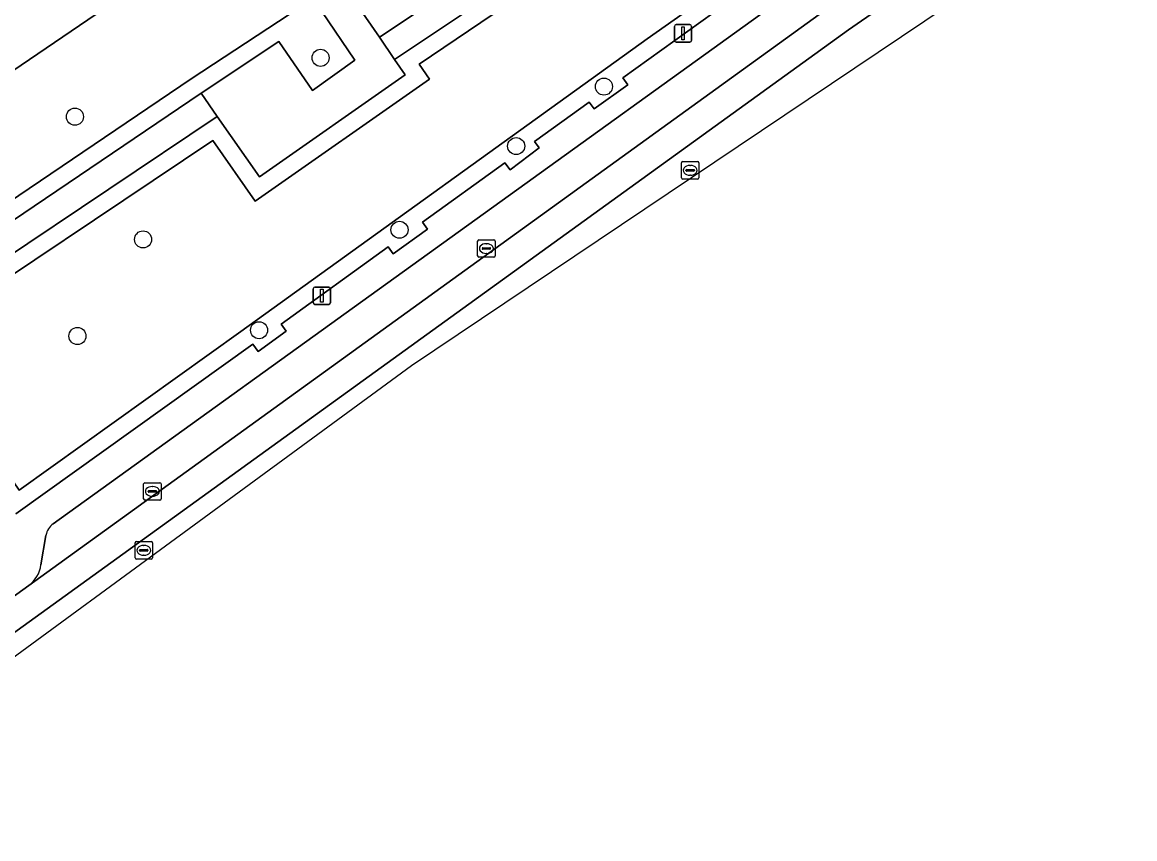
# Model space of a CAD drawing. Extents: x 158793 to 159888, y 384317 to 385256.
# Drawn here: x 159007.3 to 159071.1, y 384324.4 to 384371.2 of the extents above; entities that cross this region are included whole.
import ezdxf

# ---------------------------------------------------------------- set-up
doc = ezdxf.new("R2010")
doc.units = 0
for name, color, linetype in [('IMGEO_Boom', 7, 'Continuous'), ('IMGEO_Groenvoorziening', 7, 'Continuous'), ('IMGEO_Kolk', 7, 'Continuous'), ('IMGEO_Lichtmast', 7, 'Continuous'), ('IMGEO_Parkeervlak_open', 7, 'Continuous'), ('IMGEO_Rijbaan_lokaal_gesloten', 7, 'Continuous'), ('IMGEO_Rijbaan_lokaal_open', 7, 'Continuous'), ('IMGEO_Rioolput', 7, 'Continuous'), ('IMGEO_Voetpad_gesloten', 7, 'Continuous'), ('IMGEO_Voetpad_open', 7, 'Continuous')]:
    doc.layers.add(name, color=color, linetype=linetype)

msp = doc.modelspace()

# ---------------------------------------------------------------- linework, layer by layer
at = {"layer": 'IMGEO_Boom'}
for centre in [(159024.397, 384369.167), (159040.642, 384367.516), (159010.313, 384365.792), (159035.609, 384364.106), (159028.919, 384359.307), (159014.218, 384358.756), (159010.456, 384353.215), (159020.867, 384353.547)]:
    msp.add_circle(centre, 0.489, dxfattribs=at)
at = {"layer": 'IMGEO_Groenvoorziening'}
for points in [[(159054.593, 384400.969), (159058.175, 384395.638), (159053.644, 384392.587), (159055.403, 384390.171), (159040.606, 384380.112), (159028.031, 384371.736), (159026.37, 384374.159), (159016.985, 384367.967), (158989.738, 384349.543), (158983.714, 384358.095), (158980.069, 384355.74), (158968.459, 384373.087), (158969.589, 384373.816), (158968.788, 384375.118), (158973.959, 384378.628), (158976.747, 384374.656), (158979.202, 384376.413), (158983.941, 384369.552), (158987.932, 384372.193), (158995.74, 384360.943)], [(159055.403, 384390.171), (159053.644, 384392.587), (159058.175, 384395.638), (159054.593, 384400.969), (158995.74, 384360.943), (158987.932, 384372.193), (158983.941, 384369.552), (158979.202, 384376.413), (158976.747, 384374.656), (158973.959, 384378.628), (158968.788, 384375.118), (158969.589, 384373.816), (158968.459, 384373.087), (158980.069, 384355.74), (158983.714, 384358.095), (158989.738, 384349.543), (159016.985, 384367.967), (159026.37, 384374.159), (159028.031, 384371.736), (159040.606, 384380.112)], [(159043.125, 384370.263), (159064.399, 384385.261), (159062.601, 384388.001), (159060.285, 384386.458), (159058.979, 384388.369), (159030.042, 384368.813), (159030.644, 384367.953), (159020.645, 384360.949), (159018.213, 384364.435), (159001.216, 384353.033), (159007.119, 384344.379), (159019.823, 384353.473)], [(159043.125, 384370.263), (159019.823, 384353.473), (159007.119, 384344.379), (159001.216, 384353.033), (159018.213, 384364.435), (159020.645, 384360.949), (159030.644, 384367.953), (159030.042, 384368.813), (159058.979, 384388.369), (159060.285, 384386.458), (159062.601, 384388.001), (159064.399, 384385.261)]]:
    msp.add_lwpolyline(points, close=True, dxfattribs=at)
for points in [[(158990.158, 384348.62), (159017.545, 384367.139), (159021.998, 384370.112), (159023.94, 384367.287), (159026.358, 384369.032), (159024.468, 384371.822), (159026.035, 384372.879), (159027.765, 384370.356), (159040.454, 384378.819)], [(159041.135, 384377.422), (159028.636, 384369.078), (159029.252, 384368.199), (159020.892, 384362.343), (159018.471, 384365.812), (158999.82, 384353.301)], [(159006.925, 384343.011), (159020.519, 384352.741), (159020.815, 384352.33), (159022.428, 384353.488), (159022.13, 384353.902), (159028.272, 384358.328), (159028.565, 384357.922), (159030.529, 384359.337), (159030.236, 384359.743), (159034.968, 384363.153), (159035.26, 384362.747), (159036.932, 384364.001), (159036.663, 384364.374), (159039.79, 384366.628), (159040.072, 384366.237), (159042.006, 384367.619), (159041.719, 384368.017), (159052.15, 384375.534)]]:
    msp.add_lwpolyline(points, dxfattribs=at)
at = {"layer": 'IMGEO_Kolk'}
for p, q in [((159033.4, 384357.804), (159033.4, 384358.656)), ((159033.475, 384358.73), (159034.327, 384358.73)), ((159033.659, 384358.224), (159033.659, 384358.236)), ((159034.097, 384358.187), (159033.699, 384358.187)), ((159033.702, 384358.273), (159034.1, 384358.273)), ((159033.888, 384358.51), (159033.913, 384358.51)), ((159034.143, 384358.236), (159034.143, 384358.224)), ((159034.401, 384358.656), (159034.401, 384357.804)), ((159034.327, 384357.73), (159033.475, 384357.73)), ((159033.911, 384357.95), (159033.886, 384357.95)), ((159014.251, 384343.879), (159014.251, 384344.731)), ((159014.326, 384344.805), (159015.178, 384344.805)), ((159015.252, 384344.731), (159015.252, 384343.879)), ((159014.51, 384344.299), (159014.51, 384344.311)), ((159014.948, 384344.262), (159014.55, 384344.262)), ((159014.553, 384344.348), (159014.951, 384344.348)), ((159014.739, 384344.585), (159014.764, 384344.585)), ((159014.994, 384344.311), (159014.994, 384344.299)), ((159015.178, 384343.805), (159014.326, 384343.805)), ((159014.762, 384344.025), (159014.737, 384344.025))]:
    msp.add_line(p, q, dxfattribs=at)
for points in [[(159033.4, 384357.804), (159033.4, 384358.656)], [(159033.475, 384358.73), (159034.327, 384358.73)], [(159034.401, 384358.656), (159034.401, 384357.804)], [(159034.327, 384357.73), (159033.475, 384357.73)], [(159014.251, 384343.879), (159014.251, 384344.731)], [(159014.326, 384344.805), (159015.178, 384344.805)], [(159015.252, 384344.731), (159015.252, 384343.879)], [(159015.178, 384343.805), (159014.326, 384343.805)]]:
    msp.add_lwpolyline(points, dxfattribs=at)
for centre, radius, start, end in [((159033.477, 384358.654), 0.0765, 91.55205, 178.44795), ((159033.477, 384358.654), 0.0765, 91.55205, 178.44795), ((159033.699, 384358.233), 0.0403, 85.87752, 175.75265), ((159033.696, 384358.223), 0.0366, 178.93798, 274.71019), ((159034.1, 384358.23), 0.043, 264.86636, 352.45326), ((159034.104, 384358.235), 0.0386, 1.73085, 96.63898), ((159034.325, 384358.654), 0.0765, 1.55205, 88.44795), ((159034.325, 384358.654), 0.0765, 1.55205, 88.44795), ((159033.477, 384357.806), 0.0765, 181.55205, 268.44795), ((159033.477, 384357.806), 0.0765, 181.55205, 268.44795), ((159034.325, 384357.806), 0.0765, 271.55205, 358.44795), ((159034.325, 384357.806), 0.0765, 271.55205, 358.44795), ((159014.328, 384344.729), 0.0765, 91.55205, 178.44795), ((159014.328, 384344.729), 0.0765, 91.55205, 178.44795), ((159015.176, 384344.729), 0.0765, 1.55205, 88.44795), ((159015.176, 384344.729), 0.0765, 1.55205, 88.44795), ((159014.55, 384344.308), 0.0403, 85.87752, 175.75265), ((159014.547, 384344.298), 0.0366, 178.93798, 274.71019), ((159014.951, 384344.305), 0.043, 264.86636, 352.45326), ((159014.955, 384344.31), 0.0386, 1.73085, 96.63898), ((159014.328, 384343.881), 0.0765, 181.55205, 268.44795), ((159014.328, 384343.881), 0.0765, 181.55205, 268.44795), ((159015.176, 384343.881), 0.0765, 271.55205, 358.44795), ((159015.176, 384343.881), 0.0765, 271.55205, 358.44795)]:
    msp.add_arc(centre, radius, start, end, dxfattribs=at)
for centre, major_axis, ratio, start_param, end_param in [((159033.887, 384358.23), (-0.387, 0.002), 0.722429, 4.712389, 7.853982), ((159033.912, 384358.23), (-0.39, 0.002), 0.717154, 1.570796, 4.712389), ((159014.738, 384344.305), (-0.387, 0.002), 0.722429, 4.712389, 7.853982), ((159014.763, 384344.305), (-0.39, 0.002), 0.717154, 1.570796, 4.712389)]:
    msp.add_ellipse(centre, major_axis=major_axis, ratio=ratio, start_param=start_param, end_param=end_param, dxfattribs=at)
at = {"layer": 'IMGEO_Lichtmast'}
for p, q in [((159044.677, 384370.169), (159044.677, 384370.969)), ((159044.677, 384370.969), (159044.677, 384370.169)), ((159044.777, 384371.069), (159045.567, 384371.069)), ((159045.567, 384371.069), (159044.777, 384371.069)), ((159045.667, 384370.969), (159045.667, 384370.169)), ((159045.667, 384370.169), (159045.667, 384370.969)), ((159045.567, 384370.069), (159044.777, 384370.069)), ((159044.777, 384370.069), (159045.567, 384370.069)), ((159023.973, 384355.124), (159023.973, 384355.924)), ((159023.973, 384355.924), (159023.973, 384355.124)), ((159024.073, 384356.024), (159024.863, 384356.024)), ((159024.863, 384356.024), (159024.073, 384356.024)), ((159024.963, 384355.924), (159024.963, 384355.124)), ((159024.963, 384355.124), (159024.963, 384355.924)), ((159024.863, 384355.024), (159024.073, 384355.024)), ((159024.073, 384355.024), (159024.863, 384355.024))]:
    msp.add_line(p, q, dxfattribs=at)
for points in [[(159045.097, 384370.944), (159045.247, 384370.944), (159045.247, 384370.194), (159045.097, 384370.194), (159045.097, 384370.944)], [(159024.393, 384355.899), (159024.543, 384355.899), (159024.543, 384355.149), (159024.393, 384355.149), (159024.393, 384355.899)]]:
    msp.add_lwpolyline(points, dxfattribs=at)
for centre, start, end in [((159044.777, 384370.969), 90, 180), ((159044.777, 384370.969), 90, 180), ((159045.567, 384370.969), 0, 90), ((159045.567, 384370.969), 360, 90), ((159044.777, 384370.169), 180, 270), ((159044.777, 384370.169), 180, 270), ((159045.567, 384370.169), 270, 0), ((159045.567, 384370.169), 270, 0), ((159024.073, 384355.924), 90, 180), ((159024.073, 384355.924), 90, 180), ((159024.863, 384355.924), 0, 90), ((159024.863, 384355.924), 360, 90), ((159024.073, 384355.124), 180, 270), ((159024.073, 384355.124), 180, 270), ((159024.863, 384355.124), 270, 0), ((159024.863, 384355.124), 270, 0)]:
    msp.add_arc(centre, 0.1, start, end, dxfattribs=at)
at = {"layer": 'IMGEO_Parkeervlak_open'}
for points in [[(159007.661, 384338.904), (159053.669, 384372.146), (159091.383, 384398.318)], [(159087.632, 384398.189), (159052.896, 384374.043), (159009.065, 384342.452)], [(159008.65, 384341.785), (159008.367, 384340.098)]]:
    msp.add_lwpolyline(points, dxfattribs=at)
for centre, radius, start, end in [((159009.778, 384341.546), 1.153, 128.19701, 168.02416), ((159006.599, 384340.338), 1.784, 306.5337, 352.27552)]:
    msp.add_arc(centre, radius, start, end, dxfattribs=at)
at = {"layer": 'IMGEO_Rijbaan_lokaal_gesloten'}
msp.add_lwpolyline([(158991.834, 384325.383), (159054.666, 384370.765), (159094.05, 384398.036), (159093.08, 384399.431), (159091.383, 384398.318), (159053.669, 384372.146), (159007.661, 384338.904), (158990.838, 384326.75)], close=True, dxfattribs=at)
at = {"layer": 'IMGEO_Rijbaan_lokaal_open'}
msp.add_lwpolyline([(158992.571, 384324.387), (159029.612, 384351.52), (159091.205, 384392.9), (159091.206, 384392.901), (159095.546, 384395.908), (159094.05, 384398.036), (159054.666, 384370.765), (158991.834, 384325.383), (158992.571, 384324.387), (158992.571, 384324.387)], dxfattribs=at)
at = {"layer": 'IMGEO_Rioolput'}
for p, q in [((159045.085, 384362.291), (159045.085, 384363.143)), ((159045.16, 384363.217), (159046.012, 384363.217)), ((159045.344, 384362.711), (159045.344, 384362.723)), ((159045.782, 384362.674), (159045.384, 384362.674)), ((159045.387, 384362.76), (159045.785, 384362.76)), ((159045.573, 384362.997), (159045.598, 384362.997)), ((159045.828, 384362.723), (159045.828, 384362.711)), ((159046.086, 384363.143), (159046.086, 384362.291)), ((159046.012, 384362.217), (159045.16, 384362.217)), ((159045.596, 384362.437), (159045.571, 384362.437)), ((159013.759, 384340.501), (159013.759, 384341.353)), ((159013.834, 384341.427), (159014.686, 384341.427)), ((159014.018, 384340.921), (159014.018, 384340.933)), ((159014.061, 384340.97), (159014.459, 384340.97)), ((159014.247, 384341.207), (159014.272, 384341.207)), ((159014.502, 384340.933), (159014.502, 384340.921)), ((159014.76, 384341.353), (159014.76, 384340.501)), ((159014.686, 384340.427), (159013.834, 384340.427)), ((159014.456, 384340.884), (159014.058, 384340.884)), ((159014.27, 384340.647), (159014.245, 384340.647))]:
    msp.add_line(p, q, dxfattribs=at)
for points in [[(159045.085, 384362.291), (159045.085, 384363.143)], [(159045.16, 384363.217), (159046.012, 384363.217)], [(159046.086, 384363.143), (159046.086, 384362.291)], [(159046.012, 384362.217), (159045.16, 384362.217)], [(159013.759, 384340.501), (159013.759, 384341.353)], [(159013.834, 384341.427), (159014.686, 384341.427)], [(159014.76, 384341.353), (159014.76, 384340.501)], [(159014.686, 384340.427), (159013.834, 384340.427)]]:
    msp.add_lwpolyline(points, dxfattribs=at)
for centre, radius, start, end in [((159045.162, 384363.141), 0.0765, 91.55205, 178.44795), ((159045.162, 384363.141), 0.0765, 91.55205, 178.44795), ((159045.384, 384362.72), 0.0403, 85.87752, 175.75265), ((159045.381, 384362.71), 0.0366, 178.93798, 274.71019), ((159045.785, 384362.717), 0.043, 264.86636, 352.45326), ((159045.789, 384362.722), 0.0386, 1.73085, 96.63898), ((159046.01, 384363.141), 0.0765, 1.55205, 88.44795), ((159046.01, 384363.141), 0.0765, 1.55205, 88.44795), ((159045.162, 384362.293), 0.0765, 181.55205, 268.44795), ((159045.162, 384362.293), 0.0765, 181.55205, 268.44795), ((159046.01, 384362.293), 0.0765, 271.55205, 358.44795), ((159046.01, 384362.293), 0.0765, 271.55205, 358.44795), ((159013.836, 384341.351), 0.0765, 91.55205, 178.44795), ((159013.836, 384341.351), 0.0765, 91.55205, 178.44795), ((159014.058, 384340.93), 0.0403, 85.87752, 175.75265), ((159014.055, 384340.92), 0.0366, 178.93798, 274.71019), ((159014.459, 384340.927), 0.043, 264.86636, 352.45326), ((159014.463, 384340.932), 0.0386, 1.73085, 96.63898), ((159014.684, 384341.351), 0.0765, 1.55205, 88.44795), ((159014.684, 384341.351), 0.0765, 1.55205, 88.44795), ((159013.836, 384340.503), 0.0765, 181.55205, 268.44795), ((159013.836, 384340.503), 0.0765, 181.55205, 268.44795), ((159014.684, 384340.503), 0.0765, 271.55205, 358.44795), ((159014.684, 384340.503), 0.0765, 271.55205, 358.44795)]:
    msp.add_arc(centre, radius, start, end, dxfattribs=at)
for centre, major_axis, ratio, start_param, end_param in [((159045.572, 384362.717), (-0.387, 0.002), 0.722429, 4.712389, 7.853982), ((159045.597, 384362.717), (-0.39, 0.002), 0.717154, 1.570796, 4.712389), ((159014.246, 384340.927), (-0.387, 0.002), 0.722429, 4.712389, 7.853982), ((159014.271, 384340.927), (-0.39, 0.002), 0.717154, 1.570796, 4.712389)]:
    msp.add_ellipse(centre, major_axis=major_axis, ratio=ratio, start_param=start_param, end_param=end_param, dxfattribs=at)
at = {"layer": 'IMGEO_Voetpad_gesloten'}
msp.add_lwpolyline([(159057.684, 384388.701), (159056.82, 384389.923), (159040.454, 384378.819), (159027.765, 384370.356), (159028.636, 384369.078), (159041.135, 384377.422)], close=True, dxfattribs=at)
msp.add_lwpolyline([(158998.595, 384352.479), (158999.82, 384353.301), (159018.471, 384365.812), (159017.545, 384367.139), (158990.158, 384348.62)], dxfattribs=at)
at = {"layer": 'IMGEO_Voetpad_open'}
for points in [[(159009.065, 384342.452), (159052.896, 384374.043), (159087.632, 384398.189)], [(159052.15, 384375.534), (159041.719, 384368.017), (159042.006, 384367.619), (159040.072, 384366.237), (159039.79, 384366.628), (159036.663, 384364.374), (159036.932, 384364.001), (159035.26, 384362.747), (159034.968, 384363.153), (159030.236, 384359.743), (159030.529, 384359.337), (159028.565, 384357.922), (159028.272, 384358.328), (159022.13, 384353.902), (159022.428, 384353.488), (159020.815, 384352.33), (159020.519, 384352.741), (159006.925, 384343.011)], [(159008.367, 384340.098), (159008.65, 384341.785)], [(158989.094, 384325.516), (158990.838, 384326.75), (159007.661, 384338.904)]]:
    msp.add_lwpolyline(points, dxfattribs=at)
msp.add_lwpolyline([(159018.471, 384365.812), (159020.892, 384362.343), (159029.252, 384368.199), (159028.636, 384369.078), (159027.765, 384370.356), (159026.035, 384372.879), (159024.468, 384371.822), (159026.358, 384369.032), (159023.94, 384367.287), (159021.998, 384370.112), (159017.545, 384367.139)], close=True, dxfattribs=at)
for centre, radius, start, end in [((159009.778, 384341.546), 1.153, 128.19701, 168.02416), ((159006.599, 384340.338), 1.784, 306.5337, 352.27552)]:
    msp.add_arc(centre, radius, start, end, dxfattribs=at)

doc.saveas('drawing.dxf')
